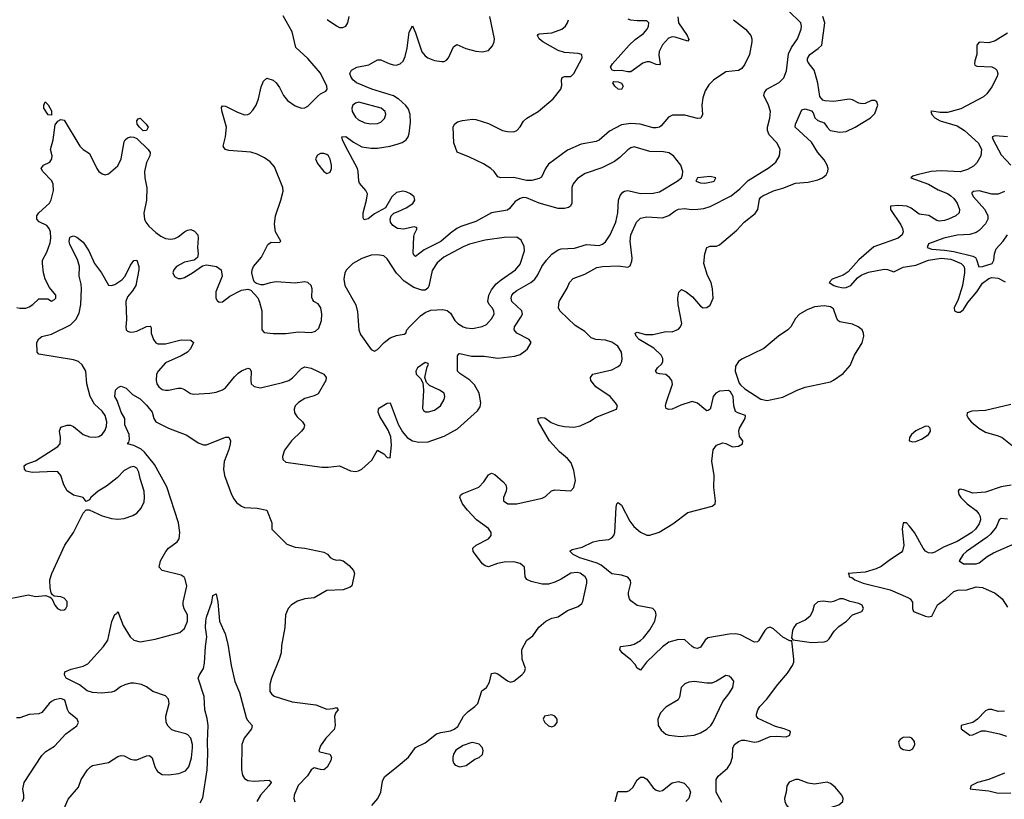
# Model space of a CAD drawing. Header units: inches. Extents: x 1603819 to 1745079, y 385938 to 533966.
# Tile 476 of 561: x 1627609 to 1633829, y 493064 to 497990. Entities that reach past the tile are written whole.
import ezdxf

# ---------------------------------------------------------------- set-up
doc = ezdxf.new("R2010")
doc.units = ezdxf.units.IN
doc.header["$MEASUREMENT"] = 0
doc.layers.add('B6429', color=7, linetype='Continuous')
doc.layers.add('B6439', color=7, linetype='Continuous')

msp = doc.modelspace()

# ---------------------------------------------------------------- linework, layer by layer
at = {"layer": 'B6429', "color": 5}
for points, elevation in [([(1627590.4, 496170.4), (1627610, 496166.7), (1627647.1, 496167.1), (1627670, 496174.7), (1627692.8, 496190), (1627730, 496225.5), (1627786, 496226), (1627810, 496212), (1627830, 496221), (1627837.2, 496230), (1627837.2, 496250), (1627798.4, 496298.4), (1627771, 496351), (1627760.4, 496390), (1627752.6, 496450), (1627752.8, 496470), (1627779.6, 496520.4), (1627800.6, 496579.4), (1627805.8, 496610), (1627804, 496650), (1627796.2, 496670), (1627779.8, 496690), (1627732.8, 496712.8), (1627716.8, 496730), (1627717.7, 496750), (1627729.9, 496770), (1627796.5, 496830), (1627808, 496852), (1627823.4, 496910), (1627820.7, 496950), (1627811.1, 496971.1), (1627755, 497030), (1627744.2, 497050), (1627759.6, 497070), (1627798.9, 497090), (1627813.1, 497110), (1627813.5, 497130), (1627804.6, 497170), (1627821, 497230), (1627834.2, 497325.8), (1627850, 497348.5), (1627870, 497358.7), (1627890, 497355.3), (1627990, 497190.8), (1628010, 497170.7), (1628050, 497144), (1628096.4, 497050), (1628110, 497030.6), (1628130, 497015.5), (1628150, 497010.6), (1628170, 497016.3), (1628230, 497067), (1628250.7, 497110), (1628270, 497217.3), (1628275.1, 497230), (1628290, 497244), (1628309.9, 497250.1), (1628330, 497248.7), (1628350, 497238.5), (1628420.7, 497170), (1628433.2, 497150), (1628431.4, 497130), (1628410, 497087), (1628397.7, 497030), (1628399.2, 496990), (1628412.7, 496927.3), (1628410.2, 496850), (1628393.4, 496766.6), (1628397.5, 496730), (1628406.3, 496710), (1628425.5, 496685.5), (1628470, 496645.6), (1628501.2, 496621.2), (1628530, 496606.5), (1628563.4, 496603.4), (1628590, 496608), (1628610, 496617.7), (1628650, 496648.9), (1628670, 496660.3), (1628690, 496664.9), (1628713.7, 496653.7), (1628733.7, 496630), (1628736.5, 496610), (1628731.8, 496550), (1628737.4, 496510), (1628732.8, 496487.2), (1628710.3, 496469.7), (1628650, 496458.2), (1628600.3, 496430), (1628583.1, 496410), (1628575.8, 496390), (1628587.1, 496367.1), (1628610, 496354.9), (1628630, 496354.3), (1628650, 496360.8), (1628700.7, 496390), (1628764.8, 496435.2), (1628790, 496440.2), (1628851.5, 496431.5), (1628881.6, 496410), (1628888.8, 496370), (1628848.5, 496270), (1628848.2, 496230), (1628855.5, 496215.5), (1628870, 496206), (1628890, 496206.7), (1628937.3, 496242.7), (1629010, 496280.5), (1629050, 496287.3), (1629070, 496281), (1629112.7, 496232.7), (1629124.1, 496204.1), (1629139.3, 496150), (1629138.9, 496030), (1629152.7, 496012.7), (1629210, 496006.4), (1629290, 496007.7), (1629370, 496018), (1629450, 496013.7), (1629478, 496022), (1629499, 496041), (1629515.8, 496090), (1629516.8, 496130), (1629511.4, 496170), (1629493.8, 496193.8), (1629468, 496210), (1629460.2, 496220.2), (1629455.1, 496235.1), (1629457.3, 496290), (1629450.4, 496310.4), (1629430, 496329.8), (1629410, 496333.7), (1629350, 496324.7), (1629230, 496332.8), (1629191.9, 496328.1), (1629150, 496314.5), (1629134.8, 496314.8), (1629104.1, 496324.1), (1629092.5, 496332.5), (1629086, 496346), (1629076.2, 496390), (1629077.6, 496410), (1629085.6, 496430), (1629136.2, 496490), (1629177, 496570), (1629196.6, 496583.4), (1629250, 496581.6), (1629258.4, 496590), (1629225.1, 496650), (1629218.6, 496698.6), (1629224.4, 496750), (1629259.4, 496850), (1629273.9, 496906.1), (1629271.3, 496930), (1629219.3, 497059.3), (1629191.1, 497091.1), (1629156.3, 497116.3), (1629110, 497139.6), (1629070, 497153.4), (1628930, 497164), (1628909.2, 497170), (1628900.1, 497180.1), (1628894.5, 497190), (1628909.7, 497250.3), (1628915.4, 497310), (1628886.3, 497413.7), (1628884.1, 497435.9), (1628890, 497444.7), (1628910, 497444), (1628984.8, 497404.8), (1629030, 497388.8), (1629050, 497390.4), (1629062.3, 497397.7), (1629082.4, 497417.6), (1629102, 497450), (1629116.9, 497490), (1629133.6, 497566.4), (1629150, 497601), (1629170, 497621), (1629210, 497607.7), (1629230, 497590.5), (1629250, 497562), (1629276.1, 497510), (1629300.1, 497480.1), (1629350, 497444.7), (1629389.7, 497430.3), (1629410, 497432.9), (1629430, 497444.6), (1629490, 497504.9), (1629510, 497521.6), (1629542, 497538), (1629552, 497550), (1629549.5, 497570), (1629510, 497652.3), (1629430, 497745.1), (1629354.3, 497814.3), (1629330, 497912.3), (1629273.4, 498013.4)], 480), ([(1629551.1, 497991.1), (1629610, 497950.5), (1629630, 497941.6), (1629650, 497940.5), (1629669, 497950), (1629680.9, 497970), (1629689.5, 498010)], 480), ([(1630000, 497490.8), (1629970, 497508), (1629832.8, 497550), (1629736.9, 497590), (1629713.5, 497610), (1629700.4, 497630), (1629694, 497650), (1629705.2, 497670), (1629739, 497690), (1629815.4, 497704.6), (1629870, 497736.9), (1629890, 497737.3), (1629948, 497710), (1629970, 497704.5), (1629990, 497703.2), (1630000, 497706.2)], 460), ([(1630000, 496901.1), (1629990, 496899.1), (1629959.6, 496870), (1629919, 496801), (1629850, 496763.6), (1629810, 496732), (1629785.4, 496725.4), (1629778.6, 496738.6), (1629779.7, 496770), (1629800.4, 496850), (1629805.4, 496890), (1629796.3, 496910), (1629756, 496956), (1629750.7, 496970.7), (1629747.8, 497030), (1629742.4, 497050), (1629667.6, 497190), (1629648.4, 497230), (1629644, 497250), (1629670, 497251.5), (1629716.9, 497216.9), (1629770, 497187.6), (1629830, 497177.3), (1629870, 497177.3), (1629949.2, 497190.8), (1630000, 497206.4)], 460), ([(1630000, 496669.6), (1629995.3, 496670), (1629966.6, 496690), (1629952.3, 496710), (1629949.5, 496730), (1629955.1, 496750), (1629972.9, 496767.1), (1630000, 496778.8)], 460), ([(1627470, 494317.4), (1627664.1, 494355.9), (1627710, 494344.9), (1627771.3, 494351.3), (1627802, 494342), (1627812.7, 494332.7), (1627830.8, 494290), (1627847.3, 494270), (1627870, 494259.3), (1627890, 494261.6), (1627900.9, 494270), (1627910, 494286), (1627910, 494314), (1627890, 494335.1), (1627870, 494342.7), (1627827.3, 494347.3), (1627816.4, 494356.4), (1627808, 494368), (1627800.9, 494400.9), (1627799.5, 494450), (1627812, 494490), (1627895.1, 494670), (1627949.7, 494750), (1628010, 494871.3), (1628030, 494894), (1628048, 494892), (1628130, 494854.9), (1628190, 494838.4), (1628230, 494834.4), (1628270, 494837.6), (1628323.8, 494856.2), (1628350, 494873), (1628375.5, 494904.5), (1628395.6, 494944.4), (1628398.5, 494970), (1628394.8, 495010), (1628369.8, 495090), (1628362, 495130), (1628350, 495155.8), (1628330, 495166), (1628310, 495162.4), (1628270, 495141.4), (1628223.8, 495096.2), (1628158, 495042), (1628104.9, 495010), (1628058.8, 494970), (1628050, 494955.3), (1628030, 494946), (1628009.3, 494970), (1627950, 494985.5), (1627910, 495012.9), (1627887.5, 495050), (1627869.9, 495109.9), (1627850, 495132.3), (1627830, 495136.1), (1627688.4, 495128.4), (1627650, 495137.6), (1627638.7, 495150), (1627638.4, 495170), (1627650, 495181.6), (1627710, 495203.2), (1627850, 495292.2), (1627864, 495310), (1627866.6, 495350), (1627859.6, 495390), (1627870, 495416.3), (1627910, 495428.4), (1627930, 495428.2), (1627950, 495419.3), (1628010, 495368.7), (1628050, 495354.6), (1628090, 495351.3), (1628110, 495356.5), (1628131, 495369), (1628150, 495397.1), (1628158, 495422), (1628158.8, 495450), (1628149.8, 495490), (1628130, 495516.5), (1628080.7, 495560.7), (1628055.2, 495610), (1628032.5, 495690), (1628026.3, 495770), (1628002.9, 495810), (1627980.4, 495830), (1627950, 495841.3), (1627730, 495875.6), (1627718.9, 495890), (1627717.3, 495950), (1627730, 495973.8), (1627750, 495989), (1627810, 496003.2), (1627930, 496062.7), (1627963.7, 496096.3), (1627984.1, 496135.9), (1627996.2, 496190), (1627999.9, 496290), (1627998.1, 496318.1), (1627985.8, 496370), (1627986.1, 496430), (1627974.5, 496474.5), (1627925, 496570), (1627922.6, 496590), (1627926.3, 496613.7), (1627930, 496618.8), (1627950, 496624), (1627970, 496616.4), (1628010, 496584.4), (1628045.5, 496530), (1628082.6, 496450), (1628126, 496390), (1628170, 496313), (1628190, 496310.4), (1628210, 496316.9), (1628254.4, 496345.6), (1628275.1, 496370), (1628310, 496439.3), (1628330, 496467.7), (1628350, 496470.5), (1628361.5, 496430), (1628361.8, 496410), (1628341.8, 496310), (1628322.6, 496277.4), (1628290, 496238.3), (1628279.1, 496210), (1628283.5, 496096.5), (1628278.9, 496050), (1628282.4, 496030), (1628290, 496021.6), (1628310, 496015.8), (1628330, 496017), (1628350, 496022), (1628410, 496052.4), (1628432.7, 496052.7), (1628438, 496050), (1628439.8, 496039.8), (1628439.3, 496010), (1628454.6, 495970), (1628468.5, 495948.5), (1628482, 495942), (1628530, 495941.5), (1628630, 495966.7), (1628690, 495964.4), (1628708, 495950), (1628688.9, 495910), (1628668.7, 495890), (1628630, 495866.5), (1628530, 495821.4), (1628483.2, 495770), (1628473.6, 495750), (1628471.3, 495710), (1628476.1, 495690), (1628487.7, 495670), (1628510, 495654), (1628530, 495648.5), (1628550, 495649.4), (1628610, 495662.2), (1628630, 495661.5), (1628650, 495653.4), (1628687.1, 495627.1), (1628710, 495623.2), (1628809.2, 495629.2), (1628850, 495636.5), (1628890, 495650.2), (1628910, 495663.6), (1628966.2, 495733.8), (1628990, 495756.9), (1629010, 495771.7), (1629050, 495788.2), (1629063.4, 495783.4), (1629072, 495770), (1629069, 495710), (1629072, 495690), (1629091.3, 495671.3), (1629130, 495663.6), (1629270, 495697.4), (1629309.2, 495710.8), (1629332.7, 495727.3), (1629390, 495787), (1629410, 495797), (1629450, 495788.5), (1629530.6, 495750), (1629546, 495730), (1629543.1, 495710), (1629493.9, 495626.1), (1629470, 495612.6), (1629410, 495597.2), (1629370, 495570.9), (1629350.3, 495550), (1629342.6, 495530), (1629345.7, 495505.7), (1629361.6, 495481.6), (1629395.5, 495450), (1629408, 495428), (1629404.2, 495410), (1629390.3, 495390), (1629325.5, 495330), (1629282.3, 495270), (1629268.8, 495230), (1629270.3, 495210.3), (1629290, 495194), (1629518, 495162), (1629558.2, 495161.8), (1629630, 495170.3), (1629699.2, 495139.2), (1629730, 495135.3), (1629750, 495139.5), (1629770, 495150.4), (1629833.6, 495206.4), (1629870, 495270.8), (1629910, 495246), (1629930, 495224.7), (1629950, 495222), (1629958.4, 495301.6), (1629953.6, 495353.6), (1629936.9, 495396.9), (1629883.3, 495483.3), (1629874, 495510), (1629876, 495530), (1629882.7, 495537.3), (1629930, 495567.7), (1629950.4, 495570), (1630000, 495434.6)], 460), ([(1630000, 496377.2), (1629988.6, 496388.6), (1629930, 496478), (1629910, 496496.9), (1629870, 496505.1), (1629830, 496502), (1629770, 496482), (1629713.4, 496450), (1629674.3, 496410), (1629663.2, 496390), (1629656.9, 496350), (1629663.1, 496310), (1629732.5, 496187.5), (1629743.2, 496143.2), (1629751.3, 496030), (1629761.7, 496001.7), (1629830, 495906), (1629850, 495894.9), (1629870, 495906.4), (1629911.3, 495950), (1629950, 495980.8), (1629990, 495995.2), (1630000, 495996.9)], 480), ([(1627890, 493006.8), (1627915.1, 493064.9), (1627980.1, 493139.9), (1627997.6, 493190), (1628038.4, 493250), (1628057.2, 493270), (1628070, 493277.1), (1628170, 493295.8), (1628230, 493334.4), (1628250, 493341.6), (1628270, 493339.3), (1628310, 493318.4), (1628330, 493314), (1628350, 493314), (1628410, 493339.5), (1628430, 493340.5), (1628446.6, 493326.6), (1628462.6, 493270), (1628480.2, 493240.2), (1628510, 493220.9), (1628550, 493217.6), (1628613.5, 493226.5), (1628656.2, 493243.8), (1628677.6, 493270), (1628693.7, 493326.3), (1628701.3, 493390), (1628700.6, 493410), (1628689.8, 493450), (1628671.8, 493471.8), (1628658.7, 493478.7), (1628593.5, 493493.5), (1628570, 493503.5), (1628546.1, 493526.1), (1628534, 493550), (1628532.4, 493590), (1628553.7, 493670), (1628550, 493696), (1628530, 493718.7), (1628450, 493744.2), (1628410, 493774.3), (1628379.3, 493790), (1628330, 493798.8), (1628310, 493797.8), (1628273, 493787), (1628245.7, 493774.3), (1628210, 493748), (1628190, 493741.1), (1628125.1, 493734.9), (1628070, 493738.8), (1628036.2, 493750), (1627986.4, 493786.4), (1627903.7, 493830), (1627893.2, 493850), (1627895.3, 493870), (1627934.2, 493885.8), (1628010, 493905.3), (1628039.8, 493920.2), (1628139.5, 494030), (1628165.6, 494070), (1628191.9, 494188.1), (1628210, 494231.3), (1628222, 494238), (1628230, 494251.3), (1628263.2, 494163.2), (1628306.4, 494090), (1628330.5, 494070), (1628370, 494059.8), (1628465, 494075), (1628621.2, 494118.8), (1628650, 494143.1), (1628669.8, 494190), (1628669.8, 494230), (1628647.2, 494267.2), (1628641.2, 494290), (1628641.1, 494310), (1628664.4, 494410), (1628655.3, 494455.3), (1628647.7, 494467.7), (1628630, 494479.7), (1628510, 494509.7), (1628489.6, 494530), (1628498.7, 494570), (1628533, 494630), (1628548.9, 494651.1), (1628603.6, 494690), (1628616.4, 494710), (1628621.1, 494750), (1628612.4, 494810), (1628538, 495038), (1628460.2, 495180.2), (1628397.8, 495257.8), (1628377, 495277), (1628330, 495299.7), (1628289.6, 495309.6), (1628299.3, 495320.7), (1628303.5, 495336.5), (1628300.9, 495370), (1628273, 495430), (1628274, 495470), (1628250, 495509.3), (1628224.5, 495584.5), (1628209.2, 495610), (1628214, 495650), (1628232.3, 495667.7), (1628250, 495674), (1628280.9, 495660.9), (1628322.3, 495622.3), (1628370, 495593.4), (1628410, 495554.9), (1628445.3, 495510), (1628456.5, 495470), (1628468.6, 495448.6), (1628550, 495408.9), (1628664.8, 495364.8), (1628735.8, 495315.8), (1628770, 495304.4), (1628790, 495303.1), (1628910, 495353), (1628930, 495353), (1628941.6, 495330), (1628938.7, 495310), (1628930, 495274), (1628901.6, 495198.4), (1628896, 495150), (1628903.5, 495110), (1628948, 494990), (1628961.5, 494961.5), (1628978.8, 494938.8), (1629010, 494915.3), (1629030, 494908.4), (1629110, 494903), (1629171.3, 494890), (1629201, 494810), (1629201, 494770), (1629296.8, 494676.8), (1629350, 494657.3), (1629409.4, 494650.6), (1629530, 494624.9), (1629553, 494613), (1629570, 494591.3), (1629590, 494582), (1629610, 494574), (1629630, 494578), (1629652, 494570), (1629690, 494541), (1629717.3, 494510), (1629724, 494490), (1629707.3, 494412.7), (1629696.1, 494403.9), (1629651.7, 494388.3), (1629550, 494383.1), (1629470, 494336.4), (1629410, 494329.8), (1629363.6, 494316.4), (1629326.4, 494293.6), (1629304.9, 494270), (1629288, 494230), (1629284.9, 494150), (1629263.6, 494036.4), (1629260.2, 493990), (1629248.9, 493950), (1629200.2, 493830), (1629188.9, 493788.9), (1629190, 493746), (1629199.1, 493730), (1629216.7, 493716.7), (1629330, 493679.1), (1629479.9, 493659.9), (1629550, 493633.4), (1629590, 493637.3), (1629610, 493644.7), (1629621, 493630), (1629607.1, 493612.9), (1629597.4, 493590), (1629602.6, 493530), (1629595.3, 493504.7), (1629543.7, 493450), (1629510, 493402.9), (1629498, 493370), (1629504.4, 493364.4), (1629568.8, 493348.8), (1629579.5, 493330), (1629574.9, 493310), (1629552.1, 493267.9), (1629530, 493251.1), (1629510, 493251.9), (1629470, 493263), (1629450.5, 493250), (1629427.8, 493212.2), (1629368.6, 493151.4), (1629343.6, 493090), (1629341.7, 493070), (1629348, 493048)], 440), ([(1628750, 493042.6), (1628766.2, 493073.8), (1628793, 493250), (1628798.2, 493350), (1628794.8, 493430), (1628799.1, 493530), (1628794.2, 493574.2), (1628778, 493630), (1628773.8, 493713.8), (1628737.2, 493830), (1628744, 493850), (1628769.3, 493890), (1628776.2, 493923.8), (1628782, 494030), (1628792, 494090), (1628783.7, 494150), (1628785.7, 494190), (1628790, 494214), (1628823.6, 494310), (1628830, 494352), (1628850, 494362), (1628861.6, 494310), (1628872.2, 494190), (1628906.4, 494110), (1628924.9, 494044.9), (1628945.4, 493910), (1628967.8, 493807.8), (1628998.2, 493738.2), (1629039.9, 493579.9), (1629046.2, 493566.2), (1629077.1, 493530), (1629073.7, 493510), (1629026.7, 493450), (1629013, 493410), (1629009.5, 493250), (1629016.2, 493216.2), (1629030, 493194.6), (1629050, 493182.4), (1629090, 493178.2), (1629185.2, 493185.2), (1629196.5, 493176.5), (1629197, 493170), (1629183.1, 493150), (1629130.2, 493090), (1629107.6, 493050)], 420), ([(1627625.4, 493050), (1627634.8, 493070), (1627636, 493090), (1627628.7, 493130), (1627636.8, 493170), (1627750, 493341.6), (1627773.9, 493366.1), (1627830, 493399.5), (1627901.3, 493478.7), (1627970, 493527.7), (1627980.7, 493550), (1627971.6, 493570), (1627922.6, 493610), (1627911.5, 493631.5), (1627894.5, 493690), (1627870, 493701.5), (1627830, 493692.5), (1627810, 493681), (1627795.3, 493670), (1627748.1, 493611.9), (1627730, 493604), (1627670, 493599.2), (1627610, 493578.5), (1627590, 493579.8)], 460), ([(1629834.5, 493025.5), (1629871.7, 493068.3), (1629889.4, 493110), (1629900.7, 493179.3), (1629914.5, 493205.5), (1630000, 493275.8)], 440)]:
    msp.add_lwpolyline(points, dxfattribs=dict(at, elevation=elevation))
at = {"layer": 'B6429', "color": 5, "elevation": 480}
for points in [[(1627810, 497386), (1627790, 497389.6), (1627760.7, 497430), (1627761.2, 497450), (1627770, 497470.8), (1627790, 497451.3), (1627810, 497414.8)], [(1629751.7, 497468.3), (1629730, 497463.5), (1629714, 497450), (1629708, 497430), (1629709.2, 497410), (1629730, 497374.9), (1629750, 497357.3), (1629790, 497339.1), (1629828.2, 497331.8), (1629870, 497333.4), (1629890, 497342), (1629914.3, 497365.7), (1629922, 497390), (1629917.7, 497410), (1629893.3, 497430)], [(1628390, 497287.6), (1628365.1, 497310), (1628352, 497330), (1628349.7, 497350.3), (1628357.2, 497362.8), (1628370, 497367.3), (1628407.7, 497330), (1628421, 497310), (1628410, 497289.6)], [(1629530, 497145.4), (1629510, 497143.5), (1629490, 497134.5), (1629477.4, 497110), (1629490, 497080.5), (1629530, 497030.8), (1629550, 497018.8), (1629570, 497027.3), (1629579.6, 497050), (1629578.7, 497070), (1629570, 497109), (1629558.9, 497130), (1629550, 497138.9)]]:
    msp.add_lwpolyline(points, close=True, dxfattribs=at)
at = {"layer": 'B6439', "color": 5}
for points, elevation in [([(1630000, 493275.8), (1630066, 493330), (1630109.6, 493390.4), (1630170, 493420.5), (1630242.9, 493477.1), (1630270, 493486.8), (1630330, 493496.3), (1630353.8, 493506.2), (1630375.9, 493524.1), (1630413.2, 493590), (1630441.6, 493618.4), (1630485.2, 493650), (1630502.7, 493670), (1630528.7, 493750), (1630558, 493770), (1630576.5, 493803.5), (1630590, 493858), (1630610, 493862.8), (1630630, 493856.3), (1630690, 493813.4), (1630710, 493804), (1630730, 493811), (1630781.2, 493850), (1630797.2, 493870), (1630805.2, 493890), (1630784, 493950), (1630781.2, 494010), (1630812.7, 494070), (1630850, 494097.1), (1630888.9, 494151.1), (1630933.6, 494190), (1630970, 494208), (1631010, 494216), (1631070, 494257.6), (1631137.4, 494282.6), (1631159.8, 494300.2), (1631167, 494313), (1631192.4, 494430), (1631190.7, 494450), (1631181.4, 494470), (1631150, 494493.3), (1631130, 494497.9), (1631090, 494492.9), (1631030, 494454.6), (1630990, 494436.5), (1630950, 494424), (1630910, 494424), (1630840.2, 494440.2), (1630813.6, 494453.6), (1630801.1, 494470), (1630796.9, 494530), (1630770, 494554.3), (1630730, 494564.7), (1630670, 494562.3), (1630626.8, 494553.2), (1630570, 494533.3), (1630550, 494538.4), (1630532.3, 494552.3), (1630474, 494630), (1630472.3, 494650), (1630492.3, 494670), (1630571.3, 494710), (1630586.6, 494730), (1630586.9, 494750), (1630570, 494775.4), (1630495.6, 494830), (1630436.9, 494890), (1630405.6, 494930), (1630389.6, 494970), (1630394.2, 494985.8), (1630405.1, 494994.9), (1630510, 495037.1), (1630542, 495070), (1630570, 495114.8), (1630590, 495124), (1630610, 495116.3), (1630664, 495070), (1630679.1, 495050), (1630683.8, 495030), (1630681.6, 495010), (1630665.5, 494970), (1630664.9, 494950), (1630692, 494930), (1630750, 494930.3), (1630910, 494966.4), (1630930, 494978), (1630967.8, 495012.2), (1630990, 495019), (1631090, 495013.1), (1631110, 495034.4), (1631121.1, 495078.9), (1631110, 495142), (1631092.4, 495190), (1631070, 495217), (1631019.9, 495259.9), (1630956.8, 495330), (1630886, 495450), (1630882, 495470), (1630903.2, 495476.8), (1630926, 495474), (1630965.8, 495445.8), (1631008.4, 495428.4), (1631050, 495418.9), (1631110, 495414.4), (1631150, 495423.8), (1631208.1, 495451.9), (1631250, 495479.1), (1631379, 495530), (1631386, 495550), (1631372, 495570), (1631338.5, 495610), (1631248.3, 495670), (1631217.6, 495710), (1631214, 495730), (1631229.8, 495750.2), (1631350, 495777.3), (1631390, 495798.9), (1631402, 495810), (1631412.3, 495830), (1631415.6, 495850), (1631409.8, 495890), (1631386.6, 495926.6), (1631350, 495951.8), (1631310, 495966), (1631248.7, 495968.7), (1631218.9, 495978.9), (1631179.4, 496019.4), (1631117.8, 496057.8), (1631020.7, 496150), (1631011.8, 496170), (1631016.2, 496210), (1631067, 496293), (1631082.4, 496330), (1631106, 496354), (1631178.3, 496381.7), (1631255, 496425), (1631290, 496431.1), (1631390, 496434.9), (1631450, 496426), (1631465.6, 496434.4), (1631476.6, 496463.4), (1631477.7, 496482.3), (1631465.5, 496590), (1631469.8, 496630), (1631506, 496710), (1631530, 496736.5), (1631570, 496743.9), (1631670, 496738), (1631710, 496753.1), (1631750, 496783.2), (1631770, 496792.2), (1631810, 496796.5), (1631851.3, 496791.3), (1631892.4, 496792.4), (1631930, 496796.2), (1631970, 496809.2), (1632102.5, 496877.5), (1632158.6, 496921.4), (1632210, 496973.7), (1632344.3, 497055.7), (1632386.2, 497090), (1632408.7, 497130), (1632412, 497170), (1632394, 497210), (1632343, 497263), (1632331.9, 497290), (1632332.8, 497310), (1632348.3, 497368.3), (1632350.9, 497410), (1632338.9, 497450), (1632309.5, 497510), (1632313, 497530), (1632327.8, 497550), (1632406.2, 497593.8), (1632436.4, 497623.6), (1632452.2, 497667.8), (1632466.4, 497773.6), (1632485.5, 497814.5), (1632521.6, 497870), (1632545.4, 497930), (1632547.4, 497950), (1632542.5, 497970), (1632466.3, 498046.3)], 440), ([(1630000, 497706.2), (1630013, 497710), (1630031.8, 497728.2), (1630043.1, 497756.9), (1630056.1, 497810), (1630070, 497912), (1630090, 497951), (1630110, 497907.3), (1630150, 497787.4), (1630170, 497762), (1630187, 497750), (1630230, 497731.8), (1630275.1, 497724.9), (1630290, 497726), (1630304.9, 497735.1), (1630318.4, 497750), (1630350, 497818.8), (1630370, 497834), (1630427, 497807), (1630490, 497792), (1630530, 497786.7), (1630570, 497796.3), (1630595.3, 497824.7), (1630607, 497850), (1630607.6, 497870), (1630578.2, 498010)], 460), ([(1632044.7, 493044.7), (1632008.7, 493110), (1632008.7, 493190), (1632021.2, 493210), (1632079.5, 493260.5), (1632099.7, 493290), (1632111.1, 493330), (1632113.3, 493386.7), (1632123.7, 493410), (1632149.2, 493430), (1632170, 493437.1), (1632190, 493438), (1632250, 493426), (1632275.3, 493430), (1632350, 493460.4), (1632390, 493463), (1632450, 493458.8), (1632474, 493470), (1632477.2, 493490), (1632470, 493496), (1632438, 493510), (1632383.5, 493523.5), (1632274, 493574), (1632262.7, 493590), (1632262.9, 493602.9), (1632271.3, 493630), (1632284.4, 493650), (1632325.8, 493694.2), (1632397.6, 493790), (1632459, 493861), (1632491.5, 493910), (1632498.7, 493930), (1632499.7, 493950), (1632486, 494066), (1632474, 494066), (1632430, 494089.3), (1632370, 494141.6), (1632350, 494152.6), (1632330, 494145.6), (1632315.8, 494130), (1632275.3, 494064.7), (1632270, 494059.6), (1632250, 494056.3), (1632162.7, 494102.7), (1632130, 494109.8), (1632090, 494107.7), (1631956.7, 494083.3), (1631939.5, 494070), (1631910, 494024.5), (1631890, 494016.9), (1631870, 494021.3), (1631857, 494030), (1631810, 494071.8), (1631770, 494074.7), (1631710, 494056.2), (1631670, 494028.4), (1631568.7, 493931.3), (1631530, 493880.7), (1631510, 493891.8), (1631496.2, 493916.2), (1631470, 493946), (1631415.1, 493990), (1631400.9, 494010), (1631404, 494030), (1631470, 494037.7), (1631490, 494044.4), (1631530, 494066.7), (1631550, 494084.9), (1631590, 494134.3), (1631621, 494190), (1631629.8, 494229.8), (1631624.8, 494250), (1631608.8, 494268.8), (1631510, 494289.6), (1631470, 494317.6), (1631461.1, 494330), (1631454.7, 494354.7), (1631454.4, 494370), (1631468.7, 494430), (1631466.7, 494446.7), (1631450, 494467.1), (1631410, 494479.8), (1631350, 494488.8), (1631282.9, 494542.9), (1631257, 494557), (1631147, 494590), (1631104.5, 494610), (1631086, 494630), (1631086.6, 494633.4), (1631098, 494642), (1631162.5, 494657.5), (1631232.7, 494690), (1631270, 494699.2), (1631330, 494705.6), (1631350, 494715.6), (1631361.4, 494730), (1631368.2, 494750), (1631378, 494910), (1631381.2, 494930), (1631390, 494938.8), (1631410, 494922.8), (1631462.3, 494822.3), (1631488.5, 494788.5), (1631530, 494751.1), (1631570, 494732.7), (1631590, 494732.7), (1631647.9, 494752.1), (1631734.9, 494805.1), (1631830, 494876.4), (1631983.3, 494916.7), (1632002.7, 494930), (1632004.5, 494950), (1631993.9, 495033.9), (1631996.9, 495110), (1631981.3, 495201.3), (1631988.8, 495271.2), (1632010, 495302), (1632050, 495316), (1632070, 495311.3), (1632110.9, 495290.9), (1632150, 495294.8), (1632176, 495310), (1632177.2, 495330), (1632155.9, 495355.9), (1632151.6, 495390), (1632155.6, 495410), (1632192, 495470), (1632194, 495490), (1632145.1, 495505.1), (1632130, 495514), (1632119.6, 495550), (1632116.9, 495610), (1632098.6, 495638.6), (1632087.3, 495647.3), (1632030, 495642.6), (1632006.4, 495630), (1631988.8, 495610), (1631975.6, 495544.4), (1631970, 495528.7), (1631958.5, 495521.5), (1631950, 495519.3), (1631930, 495532.3), (1631890, 495567.8), (1631857.1, 495577.1), (1631784.6, 495555.4), (1631730, 495529.8), (1631710, 495526.9), (1631693.6, 495533.6), (1631688.4, 495550), (1631692.4, 495570), (1631733.1, 495686.9), (1631728.4, 495710), (1631714.3, 495730), (1631690, 495747.1), (1631650, 495751.6), (1631636.9, 495756.9), (1631626, 495770), (1631637.6, 495790), (1631664.5, 495815.5), (1631672, 495830), (1631671.6, 495850), (1631660.3, 495870), (1631614, 495914), (1631521.7, 495970), (1631503.1, 495990), (1631497.2, 496010), (1631510, 496015.8), (1631561.8, 496001.8), (1631610, 496001.3), (1631690, 496020.3), (1631730, 496018.2), (1631770, 496034.3), (1631783.9, 496050), (1631791.4, 496070), (1631769.1, 496190), (1631767.2, 496230), (1631772.4, 496267.6), (1631790, 496284.4), (1631819.3, 496270), (1631859.5, 496239.5), (1631910, 496179.3), (1631926.8, 496170), (1631950, 496170.4), (1631970, 496186.4), (1631989.7, 496230), (1631986.2, 496290), (1631976.1, 496330), (1631953.7, 496373.7), (1631929.8, 496450), (1631937.6, 496510), (1631948.8, 496551.2), (1631970, 496558.7), (1632010, 496559.5), (1632030, 496568.4), (1632139.2, 496660.8), (1632184.7, 496710), (1632255.1, 496764.9), (1632271.9, 496790), (1632283.3, 496856.7), (1632290.6, 496869.4), (1632302.6, 496877.4), (1632370, 496909.2), (1632430, 496925), (1632510, 496957.1), (1632590, 496963.6), (1632650, 496978.3), (1632680.9, 496990), (1632704.2, 497010), (1632713.5, 497030), (1632715.1, 497050), (1632709.8, 497070), (1632690, 497104.4), (1632651.3, 497151.3), (1632610, 497216.5), (1632508.6, 497310), (1632510.7, 497330), (1632550, 497421.3), (1632570, 497427.4), (1632610, 497414.9), (1632621.1, 497401.1), (1632632.7, 497370), (1632650, 497352.7), (1632690, 497339.1), (1632708.8, 497310), (1632728.5, 497290), (1632790, 497279.1), (1632830, 497283.6), (1632887, 497310), (1632982.7, 497370), (1633010, 497397.3), (1633029.5, 497450), (1633022.7, 497470), (1633010, 497479.5), (1632990, 497478.4), (1632950, 497459.6), (1632930, 497458), (1632910, 497463), (1632870, 497484.4), (1632850, 497487.4), (1632750, 497473.3), (1632697.1, 497477.1), (1632682.5, 497482.5), (1632663.8, 497503.8), (1632650, 497589), (1632634.4, 497650), (1632627, 497670), (1632590, 497719.6), (1632584.8, 497730), (1632585.7, 497745.7), (1632600.4, 497770), (1632652.6, 497807.4), (1632675.4, 497830), (1632695.8, 497970), (1632682.1, 498010)], 420), ([(1632117.3, 497990), (1632194, 497930), (1632227, 497890), (1632234.3, 497870), (1632233.8, 497850), (1632218.8, 497770), (1632190.1, 497709.9), (1632170, 497682.6), (1632150, 497669.8), (1632070, 497660.4), (1631992.4, 497607.6), (1631962.4, 497577.6), (1631939.4, 497540.6), (1631924, 497496), (1631917.4, 497450), (1631922.7, 497390), (1631911.8, 497368.2), (1631890, 497366.6), (1631810, 497387.3), (1631733.1, 497386.9), (1631706.7, 497373.3), (1631660.6, 497319.4), (1631650, 497311.1), (1631630, 497306), (1631610, 497307.2), (1631529.3, 497330.7), (1631470, 497335), (1631410, 497325.8), (1631334.4, 497285.6), (1631270, 497228.7), (1631250, 497219.8), (1631156.5, 497203.5), (1631070, 497166.4), (1630950, 497077.2), (1630931.1, 497050), (1630906, 496994), (1630890, 496985.7), (1630845.2, 496974.8), (1630810, 496973.4), (1630730, 496992.3), (1630648.7, 496990), (1630630, 496998), (1630606.6, 497030), (1630585.1, 497050), (1630539.4, 497079.4), (1630450, 497122), (1630371.9, 497151.9), (1630351.9, 497211.9), (1630348, 497310), (1630355.3, 497330), (1630375.5, 497344.5), (1630406.8, 497353.2), (1630470, 497360.4), (1630490, 497358.7), (1630570, 497333.1), (1630658.8, 497290), (1630690, 497283.6), (1630730, 497282.4), (1630750, 497290.3), (1630770, 497312.4), (1630792, 497348), (1630811.9, 497368.1), (1630883.9, 497410), (1630979.4, 497490), (1631027.9, 497550), (1631034.6, 497574.6), (1631031, 497610), (1631034.9, 497625.1), (1631049.8, 497630.2), (1631090, 497631.1), (1631110, 497649.2), (1631161.6, 497750), (1631159.3, 497770), (1631136.8, 497776.8), (1631050, 497782.1), (1631010, 497795.6), (1630913.7, 497850), (1630891.2, 497870), (1630880.7, 497890), (1630883.8, 497896.2), (1630890, 497900.5), (1630970, 497907.5), (1631034.7, 497930), (1631056.9, 497950), (1631069.8, 497970.2), (1631076.8, 497990)], 440), ([(1631767.3, 498007.3), (1631770.9, 497970), (1631826.3, 497890), (1631835.1, 497864.9), (1631830, 497854), (1631750, 497880.2), (1631730, 497881.4), (1631706.5, 497873.5), (1631668.6, 497831.4), (1631649.4, 497790), (1631646.7, 497766.7), (1631654.9, 497710), (1631650, 497704.5), (1631630, 497707.1), (1631590, 497723.8), (1631570, 497724.4), (1631544.4, 497715.6), (1631470, 497661.5), (1631450, 497660.4), (1631410, 497668), (1631366.9, 497666.9), (1631351.2, 497671.2), (1631341.7, 497690), (1631354, 497710), (1631459.8, 497830), (1631496, 497864), (1631550, 497903.2), (1631572.2, 497930), (1631580.8, 497950), (1631582.6, 497970), (1631570, 497983.5), (1631510, 497982), (1631470, 497986.9), (1631452.5, 497992.5)], 420), ([(1633850, 497904.6), (1633770, 497855.4), (1633730, 497844.4), (1633670, 497847), (1633655.4, 497830), (1633656.2, 497770), (1633643.5, 497730), (1633639.7, 497710), (1633643.3, 497703.3), (1633655.6, 497695.6), (1633750, 497691.6), (1633770, 497682.6), (1633782.6, 497670), (1633788.4, 497650), (1633784.2, 497630), (1633750, 497566.4), (1633717.8, 497522.2), (1633696.8, 497503.2), (1633553.3, 497426.7), (1633470, 497403.8), (1633423.1, 497403.1), (1633370, 497412.4), (1633365.1, 497410), (1633371.2, 497390), (1633390.9, 497370), (1633424.2, 497350), (1633530, 497318.8), (1633577.8, 497290), (1633665.5, 497210), (1633684.3, 497170), (1633679.8, 497130), (1633655.2, 497084.8), (1633635, 497065), (1633596.1, 497043.9), (1633550, 497028.4), (1633430, 497034.8), (1633366, 497030), (1633279, 497010), (1633250, 497000.7), (1633239.3, 496990), (1633350, 496951.7), (1633410, 496915.5), (1633470, 496891.1), (1633490, 496878), (1633510, 496859.8), (1633530.9, 496830), (1633545.1, 496790), (1633542.9, 496770), (1633522.7, 496750), (1633477, 496730), (1633450, 496720.2), (1633417.6, 496717.6), (1633402.2, 496722.2), (1633353, 496753), (1633290, 496762.2), (1633239.7, 496799.7), (1633212.5, 496812.5), (1633163.3, 496816.7), (1633109.3, 496810.7), (1633109.2, 496790), (1633174.7, 496694.7), (1633186.2, 496670), (1633189.8, 496650), (1633184.5, 496630), (1633158.7, 496610), (1633004.2, 496555.8), (1632910, 496472.5), (1632842.9, 496397.1), (1632810, 496375.6), (1632740.5, 496350), (1632723.1, 496330), (1632751.1, 496310), (1632770, 496303.5), (1632810, 496296.3), (1632830, 496297.7), (1632859.3, 496310), (1632901.1, 496358.9), (1632924.9, 496375.1), (1632970, 496394.8), (1633070, 496414), (1633091.2, 496411.2), (1633130, 496396.1), (1633190, 496427.2), (1633270, 496439.6), (1633350.3, 496470), (1633430, 496482.3), (1633490, 496476.9), (1633557, 496450), (1633573, 496433), (1633577.7, 496417.7), (1633577.8, 496390), (1633565.3, 496310), (1633537.7, 496222.3), (1633511.5, 496170), (1633515.1, 496150), (1633530, 496142), (1633550, 496141.3), (1633570, 496159.7), (1633598, 496202), (1633655.7, 496270), (1633690, 496325), (1633730, 496354.6), (1633750, 496360.4), (1633790, 496356.3), (1633834.1, 496334.1)], 380), ([(1630000, 497206.4), (1630025.7, 497214.3), (1630050, 497230.3), (1630063.8, 497250), (1630069.9, 497270.1), (1630077.5, 497342.5), (1630076.6, 497390), (1630065.3, 497425.3), (1630048.3, 497448.3), (1630001.4, 497490), (1630000, 497490.8)], 460), ([(1633850, 497249.4), (1633770, 497255.2), (1633752.3, 497250), (1633758.6, 497230), (1633810, 497136.8), (1633869.1, 497070)], 360), ([(1630000, 495434.6), (1630001.7, 495430), (1630026.6, 495386.6), (1630057.6, 495350), (1630090, 495329.3), (1630130, 495320.2), (1630190, 495323.5), (1630290, 495357.6), (1630374.7, 495405.3), (1630501.5, 495518.5), (1630517.2, 495542.8), (1630522, 495570), (1630510.6, 495630), (1630483.1, 495683.1), (1630453.2, 495713.2), (1630390, 495753.5), (1630374.5, 495770), (1630374.9, 495865.1), (1630382.2, 495877.8), (1630390, 495880.3), (1630464.1, 495864.1), (1630543.8, 495863.8), (1630630, 495851.5), (1630736.4, 495863.6), (1630770, 495874.9), (1630803.1, 495896.9), (1630816.9, 495910), (1630839.6, 495950), (1630827.3, 495970), (1630749.3, 496009.3), (1630732, 496030), (1630734.8, 496050), (1630775.8, 496110), (1630784.8, 496130), (1630781.1, 496150), (1630717.6, 496210), (1630712.9, 496230), (1630718.8, 496250), (1630730, 496263.2), (1630750, 496279.8), (1630838.5, 496330), (1630864.1, 496350), (1630882.9, 496377.1), (1630906.5, 496430), (1630936.5, 496470), (1630970, 496507.5), (1631010, 496536), (1631030, 496542), (1631114.5, 496545.5), (1631190, 496569.4), (1631270, 496564.1), (1631290, 496571.2), (1631310, 496587.3), (1631339.9, 496630), (1631375.8, 496710), (1631388.1, 496770), (1631391.9, 496850), (1631401.8, 496878.2), (1631420, 496900), (1631430, 496906.5), (1631450, 496910.2), (1631530, 496891.6), (1631610, 496894), (1631650, 496901.4), (1631762.9, 496970), (1631789.4, 496990), (1631797, 497010), (1631797.6, 497030), (1631785.1, 497070), (1631739.5, 497130), (1631710, 497149.7), (1631675.2, 497155.2), (1631590, 497157.7), (1631490, 497186.2), (1631470, 497180.9), (1631450, 497168.2), (1631400.7, 497119.3), (1631365.5, 497094.5), (1631285.7, 497054.3), (1631180.9, 497019.1), (1631132.7, 496987.3), (1631106.3, 496953.7), (1631097.5, 496930), (1631096.9, 496830), (1631088.5, 496811.5), (1631076.5, 496803.5), (1631050, 496796.2), (1631010, 496796.5), (1630891.6, 496831.6), (1630810, 496863.7), (1630790, 496865.5), (1630770, 496860.7), (1630739.6, 496840.4), (1630703.9, 496796.1), (1630690, 496785.8), (1630590, 496769.8), (1630490, 496714), (1630396.1, 496683.9), (1630370, 496671.2), (1630330, 496641.7), (1630270, 496587.6), (1630164.7, 496535.3), (1630110, 496494.5), (1630100.5, 496500.5), (1630093.8, 496513.8), (1630099.1, 496620.9), (1630102.3, 496637.7), (1630119, 496670), (1630116.5, 496676.5), (1630102, 496682), (1630032.8, 496667.2), (1630000, 496669.6)], 460), ([(1630000, 496778.8), (1630050, 496800.3), (1630091.7, 496828.3), (1630104.2, 496850), (1630100.5, 496870), (1630078.4, 496890), (1630050, 496902.3), (1630030, 496907.3), (1630000, 496901.1)], 460), ([(1633830, 496904), (1633790, 496887.5), (1633750, 496886.8), (1633670, 496907.8), (1633635.1, 496904.9), (1633624.2, 496895.8), (1633622.7, 496890), (1633634.6, 496870), (1633705.4, 496790), (1633725, 496750), (1633724.1, 496730), (1633710, 496699.5), (1633670, 496657.2), (1633650, 496645.1), (1633610, 496631.8), (1633530, 496627.7), (1633447.3, 496610), (1633350, 496573.4), (1633340.5, 496550), (1633370, 496539.8), (1633450, 496534.5), (1633510, 496524.3), (1633630, 496496.7), (1633646.4, 496486.4), (1633653.9, 496473.9), (1633668.1, 496428.1), (1633690, 496429.9), (1633751.3, 496450), (1633761.6, 496470), (1633765.8, 496510), (1633778.3, 496541.7), (1633821.1, 496590), (1633849.1, 496630.9)], 360), ([(1630000, 495996.9), (1630036.9, 496003.1), (1630049, 496010), (1630055.6, 496030), (1630071.2, 496050), (1630141.5, 496118.5), (1630170, 496140.7), (1630205.8, 496154.2), (1630282, 496158), (1630310, 496152.6), (1630330, 496136.5), (1630358.2, 496090), (1630376.9, 496070), (1630410, 496050.1), (1630430, 496043.7), (1630470, 496039.4), (1630530, 496052), (1630557, 496063), (1630590, 496098.9), (1630605.4, 496130), (1630604.1, 496150), (1630593.4, 496170), (1630574.6, 496190), (1630565.4, 496210), (1630572.1, 496250), (1630590, 496283.8), (1630619.8, 496320.2), (1630650, 496346.4), (1630740.9, 496410), (1630770, 496445.3), (1630797.3, 496530), (1630796, 496556), (1630776.6, 496596.6), (1630750, 496615.8), (1630670, 496614.2), (1630550, 496597.3), (1630450, 496572.5), (1630410, 496555.2), (1630288.2, 496490), (1630245.7, 496454.3), (1630215.2, 496404.8), (1630194, 496306), (1630186.4, 496293.6), (1630170, 496281), (1630150, 496281.2), (1630098.2, 496298.2), (1630038.7, 496338.7), (1630000, 496377.2)], 480), ([(1633870, 495558.3), (1633710, 495521.6), (1633623.7, 495516.3), (1633593.8, 495506.2), (1633592.6, 495490), (1633603.5, 495470), (1633619.8, 495450), (1633668.5, 495410), (1633710, 495384.3), (1633790, 495361.2), (1633814.6, 495350), (1633879.4, 495299.4)], 380), ([(1633871.1, 495048.9), (1633810, 495037.5), (1633710, 495005.4), (1633630, 494999.1), (1633570, 495018.8), (1633550, 495022.6), (1633542.2, 495017.8), (1633537.4, 495010), (1633542, 494990), (1633554.8, 494970), (1633594.6, 494930), (1633650, 494889.8), (1633668, 494868), (1633675.7, 494850), (1633677.4, 494830), (1633670, 494804), (1633647.7, 494770), (1633624.2, 494750), (1633530, 494692.5), (1633443.8, 494656.2), (1633390, 494625.5), (1633370, 494619.2), (1633350, 494620.5), (1633331.3, 494631.3), (1633317.1, 494650), (1633260.7, 494750), (1633230, 494790.3), (1633210, 494810.3), (1633190, 494810.4), (1633183.5, 494770), (1633194.2, 494670), (1633186.1, 494633.9), (1633177.6, 494622.4), (1633110, 494580.2), (1633050, 494535), (1633019.4, 494520.6), (1632950, 494498.9), (1632842, 494490), (1632847, 494487), (1632849.6, 494470), (1632865.5, 494465.5), (1632885.1, 494450), (1632936.9, 494430), (1633108, 494388), (1633219.7, 494339.7), (1633234.8, 494330), (1633249.1, 494310), (1633249, 494269), (1633255.6, 494250), (1633330, 494220.3), (1633350, 494216.1), (1633370, 494220.5), (1633407.6, 494292.4), (1633459.5, 494330), (1633510, 494377.6), (1633535.1, 494384.9), (1633592, 494388), (1633650, 494407.1), (1633690, 494402.2), (1633770, 494367.2), (1633815.1, 494330), (1633850, 494278.4)], 380), ([(1633850, 494833.6), (1633810, 494838), (1633795.8, 494830), (1633777.3, 494782.7), (1633741, 494739), (1633720.1, 494719.9), (1633589.8, 494630), (1633568.6, 494610), (1633544, 494570), (1633572, 494552), (1633650, 494551.1), (1633670, 494557.7), (1633721.3, 494598.7), (1633759.5, 494620.5), (1633930, 494695.7)], 360), ([(1633830, 493620.3), (1633790, 493619.3), (1633749.5, 493630.5), (1633729.5, 493630.5), (1633710, 493624), (1633658.9, 493570), (1633630, 493550.2), (1633556, 493530), (1633556.4, 493510), (1633610, 493469.1), (1633630, 493472.4), (1633683.8, 493496.2), (1633710, 493497.4), (1633798.3, 493478.3), (1633842.5, 493462.5)], 380), ([(1633830, 493229.5), (1633731.2, 493188.8), (1633659.7, 493170), (1633617, 493150), (1633612.7, 493130), (1633627.2, 493127.2), (1633730, 493117), (1633790, 493103.3), (1633870, 493103.9)], 380), ([(1631369.8, 493050), (1631386.7, 493113.3), (1631446.3, 493113.7), (1631460.8, 493119.2), (1631481.6, 493138.4), (1631510, 493187.3), (1631530, 493204.9), (1631550, 493204.9), (1631570, 493190.6), (1631610, 493137.3), (1631630, 493122), (1631650, 493115.5), (1631670, 493119.1), (1631731.7, 493168.3), (1631770, 493176.3), (1631805.5, 493165.5), (1631835.2, 493135.2), (1631847.3, 493110), (1631836.3, 493070), (1631816.3, 493050)], 420)]:
    msp.add_lwpolyline(points, dxfattribs=dict(at, elevation=elevation))
for points, elevation in [([(1631410, 497548.9), (1631389.6, 497550), (1631367.6, 497570), (1631356, 497590), (1631361.6, 497598.4), (1631390, 497597.4), (1631410, 497588), (1631420.3, 497570)], 420), ([(1631970, 496999.7), (1631891.3, 496990), (1631881, 496970), (1631910, 496959.3), (1631936.7, 496956.7), (1631990, 496966.9), (1631996.2, 496970), (1632006, 496990)], 460), ([(1632690, 496182), (1632630, 496175.3), (1632582.6, 496157.4), (1632535.5, 496130), (1632510, 496100.9), (1632479.6, 496050), (1632461.1, 496030), (1632401.5, 495990), (1632310, 495913.1), (1632170, 495845.4), (1632148.9, 495830), (1632130, 495801.2), (1632128.4, 495768.4), (1632154.4, 495694.4), (1632162.6, 495682.6), (1632190, 495658), (1632290, 495592.7), (1632330, 495584.4), (1632350, 495588.4), (1632430, 495605.7), (1632519.3, 495650), (1632570, 495668.9), (1632730, 495702.6), (1632750, 495711.8), (1632810, 495754.7), (1632855.3, 495804.7), (1632883.1, 495870), (1632931.5, 495948.5), (1632941.4, 495990), (1632939.8, 496010), (1632931.1, 496030), (1632906, 496050), (1632870, 496066), (1632790, 496079.9), (1632778.2, 496090), (1632768, 496108), (1632750, 496162), (1632730, 496176.5)], 420), ([(1630170, 495824), (1630122, 495790), (1630110.6, 495770), (1630114, 495750), (1630142, 495722), (1630156, 495696), (1630159.3, 495650), (1630153.7, 495533.7), (1630160.8, 495520.8), (1630172.3, 495512.3), (1630192.4, 495512.4), (1630230, 495522.7), (1630266.3, 495550), (1630291.2, 495590), (1630295.6, 495610), (1630289.5, 495630), (1630260.9, 495650), (1630198.7, 495678.7), (1630178, 495698), (1630168.4, 495728.4), (1630184.1, 495795.9), (1630191.7, 495811.7), (1630190, 495818)], 480), ([(1633330, 495421.8), (1633270, 495391.6), (1633243.1, 495370), (1633228.9, 495350), (1633228.2, 495330), (1633250, 495322.3), (1633270, 495323.9), (1633310, 495340.8), (1633350.6, 495369.4), (1633363.1, 495390), (1633361.1, 495410), (1633350, 495419.8)], 420), ([(1632790, 494330.6), (1632750, 494313.5), (1632730, 494310.6), (1632683.9, 494316.1), (1632650, 494310.8), (1632627.2, 494290), (1632616.9, 494250), (1632600, 494220), (1632570, 494196.8), (1632514.4, 494170), (1632498.7, 494150), (1632490.4, 494130), (1632483.6, 494083.6), (1632492, 494072), (1632610, 494055.6), (1632690, 494058.3), (1632710, 494064.4), (1632723.1, 494076.9), (1632753.9, 494126.1), (1632783.5, 494156.5), (1632831, 494190), (1632870, 494228.8), (1632929.2, 494250), (1632938.4, 494270), (1632931.6, 494290), (1632910, 494302), (1632854.4, 494314.4), (1632810, 494330.6)], 420), ([(1632070, 493845.6), (1632010.2, 493809.8), (1631981.8, 493798.2), (1631950, 493797.8), (1631870, 493809), (1631836, 493804), (1631810, 493793.5), (1631787.9, 493770), (1631778, 493710), (1631767.6, 493692.4), (1631690, 493645.3), (1631656.9, 493610), (1631641.2, 493570), (1631642.3, 493530), (1631660.9, 493500.9), (1631690, 493476.1), (1631710, 493468.4), (1631781.1, 493461.1), (1631870, 493469.5), (1631910, 493483.8), (1631950, 493507), (1631975, 493530), (1631988.5, 493550), (1632050, 493681.3), (1632089.7, 493730), (1632113.6, 493770), (1632119.5, 493810), (1632106, 493830), (1632090, 493842)], 440), ([(1630970, 493597), (1630924, 493590), (1630916.3, 493570), (1630926.4, 493550), (1630950, 493528), (1630970, 493522.8), (1630990, 493531.3), (1631004, 493550), (1631004, 493570), (1630998.6, 493578.6), (1630988.7, 493590)], 440), ([(1630470, 493422.7), (1630459.8, 493420.2), (1630410, 493404), (1630364.7, 493375.3), (1630350.4, 493349.6), (1630345.5, 493330), (1630346.2, 493306.2), (1630350.6, 493290), (1630359.9, 493279.9), (1630390, 493268.5), (1630430, 493277.6), (1630483.3, 493316.7), (1630511.7, 493328.3), (1630531.9, 493348.1), (1630537.2, 493370), (1630533.2, 493390), (1630511.9, 493411.9)], 440), ([(1633230, 493456.8), (1633190, 493455.1), (1633170, 493442.4), (1633160.9, 493430), (1633163.6, 493403.6), (1633172.4, 493390), (1633190, 493379), (1633230, 493371.8), (1633250, 493383.7), (1633263.1, 493410), (1633262, 493430), (1633244.5, 493450)], 420), ([(1632510, 493189.7), (1632470, 493173.3), (1632454.9, 493150), (1632451.7, 493108.3), (1632441.3, 493070), (1632442.4, 493050), (1632450.5, 493030), (1632470, 493006), (1632510, 492980.3), (1632550, 492974.3), (1632590, 492983.6), (1632635.8, 493004.2), (1632730, 493012.4), (1632783.7, 493030), (1632809.5, 493050), (1632811.3, 493070), (1632803, 493090), (1632759.8, 493139.8), (1632730, 493163.6), (1632710, 493171.8), (1632630, 493159.1), (1632590, 493166.6), (1632529.7, 493189.7)], 420)]:
    msp.add_lwpolyline(points, close=True, dxfattribs=dict(at, elevation=elevation))

doc.saveas('drawing.dxf')
